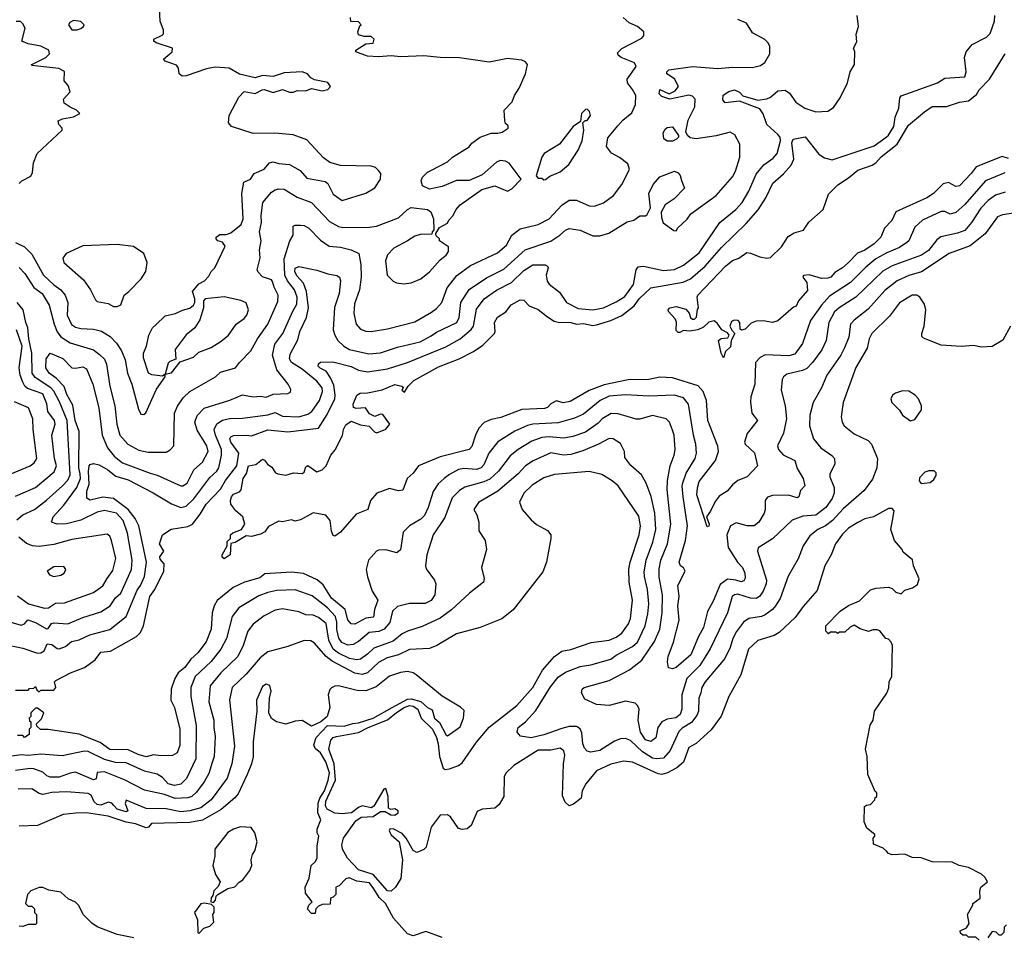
# Model space of a CAD drawing. Extents: x 1793424 to 1900092, y 321114 to 470632.
# Tile 271 of 292: x 1860268 to 1865693, y 454389 to 459442. Entities that reach past the tile are written whole.
import ezdxf

# ---------------------------------------------------------------- set-up
doc = ezdxf.new("R2010")
doc.units = 0

msp = doc.modelspace()

# ---------------------------------------------------------------- linework, layer by layer
at = {"layer": '0CON05XD'}
for points in [[(1862245, 458612.5), (1862228.3, 458628.3), (1862205, 458636.7), (1862035, 458640), (1861976.1, 458656.1), (1861941.7, 458681.7), (1861850.3, 458780.3), (1861775, 458808), (1861672.7, 458817.3), (1861553.6, 458816.4), (1861435, 458853.8), (1861418, 458875), (1861421.2, 458915), (1861474.3, 459015.7), (1861505, 459047.5), (1861565, 459036.7), (1861603, 459057), (1861615, 459057.5), (1861665, 459041.2), (1861715, 459057.5), (1861755, 459044), (1861775, 459043.8), (1861798.3, 459051.7), (1861845, 459051.2), (1861875, 459063.3), (1861935, 459050), (1861965, 459057.5), (1861980, 459075), (1861965.9, 459095.9), (1861892, 459112), (1861872.3, 459122.3), (1861853.3, 459145), (1861825, 459155.5), (1861725, 459150), (1861665, 459128.8), (1861605, 459136), (1861565, 459122.5), (1861478.3, 459141.7), (1861422.5, 459175), (1861345, 459181.5), (1861297.4, 459172.6), (1861185, 459132.5), (1861162.3, 459132.3), (1861146.7, 459145), (1861143.3, 459175), (1861131.7, 459191.7), (1861070, 459215), (1861060, 459225), (1861107.5, 459265), (1861110, 459285), (1861020, 459315), (1861007.5, 459325), (1861007.5, 459335), (1861053.6, 459356.4), (1861060, 459365), (1861060, 459385), (1861041.2, 459435), (1861036.7, 459535)], [(1860215.6, 455995.6), (1860285, 455980.6), (1860365, 455954.3), (1860385, 455955.6), (1860403.3, 455966.7), (1860420, 456005), (1860445, 456001.8), (1860475, 455979.2), (1860485, 455978.1), (1860520.3, 455989.7), (1860553, 456017), (1860595, 456027.1), (1860653.8, 456055), (1860765, 456084.4), (1860854.6, 456155.4), (1860915, 456300), (1860934, 456326), (1860955.9, 456375), (1860966.6, 456455), (1860924, 456655), (1860904.6, 456695), (1860865, 456745.6), (1860785, 456805.9), (1860725, 456812.4), (1860656.8, 456796.8), (1860637.9, 456807.9), (1860637.6, 456845), (1860651.2, 456885), (1860646, 456954), (1860650.6, 456985), (1860656.9, 456993.1), (1860675, 456997.5), (1860705, 456990.6), (1860753.4, 456963.4), (1860798.2, 456928.2), (1860865, 456908.9), (1861003.3, 456836.7), (1861105, 456775.6), (1861155, 456755.5), (1861185, 456763.8), (1861227, 456803), (1861315, 456920.8), (1861354.7, 456955.3), (1861365, 456973.8), (1861379.2, 457045), (1861379.1, 457075), (1861346.1, 457155), (1861340, 457185), (1861353.8, 457216.2), (1861385, 457237.1), (1861423.2, 457246.8), (1861495, 457247.8), (1861635, 457265.5), (1861675, 457280), (1861715, 457259.1), (1861805, 457255.5), (1861855, 457270.3), (1861876.7, 457285), (1861920.5, 457345), (1861935.5, 457395), (1861933.6, 457415), (1861905, 457451.9), (1861825, 457517.9), (1861764.7, 457554.7), (1861754.5, 457574.5), (1861758.9, 457601.1), (1861800.9, 457679.1), (1861811.5, 457725), (1861847.2, 457802.8), (1861858.3, 457855), (1861848.8, 457945), (1861830.6, 457990.6), (1861795, 458032.5), (1861784.6, 458055), (1861785.8, 458074.2), (1861805, 458082.5), (1861905, 458063.8), (1861965, 458042), (1862015, 458034), (1862029.2, 458025), (1862035.5, 458005), (1862028.5, 457935), (1862002.6, 457857.4), (1861994.5, 457735), (1862003.3, 457705), (1862021.4, 457675), (1862053.9, 457643.9), (1862085, 457625.7), (1862192.1, 457602.1), (1862255, 457606.9), (1862350.2, 457639.8), (1862475, 457668.9), (1862535, 457700.6), (1862565, 457721.9), (1862675.4, 457774.6), (1862688.3, 457801.7), (1862698.5, 457885), (1862745, 457957.1), (1862839.5, 458020.5), (1862935, 458068.2), (1863052, 458175), (1863195, 458223.3), (1863244.7, 458255.3), (1863275, 458284.2), (1863295, 458292.9), (1863355, 458282.9), (1863425, 458252), (1863465, 458252), (1863513.9, 458266.1), (1863615, 458328.8), (1863650.7, 458339.3), (1863685, 458362.5), (1863715, 458362.5), (1863725, 458370), (1863743, 458407), (1863733.8, 458485), (1863758.8, 458535), (1863795, 458576.2), (1863875, 458608.8), (1863895, 458600), (1863907.5, 458585), (1863913.3, 458556.7), (1863930, 458515), (1863873.9, 458456.1), (1863825, 458422.5), (1863803, 458383), (1863803.6, 458353.6), (1863813.6, 458323.6), (1863871.7, 458281.7), (1863885, 458280), (1863893.6, 458296.4), (1863945.8, 458344.2), (1863965.8, 458374.2), (1864105, 458474.2), (1864195, 458576.2), (1864212.5, 458607.5), (1864235.8, 458685), (1864236.1, 458756.1), (1864208.3, 458808.3), (1864183, 458823), (1864105, 458802.9), (1863995, 458786), (1863962.7, 458792.7), (1863947.5, 458805), (1863937.5, 458825), (1863951.2, 458888.8), (1863988.3, 458961.7), (1863990, 459005), (1863975, 459022), (1863955, 459026.9), (1863850, 459005), (1863805, 459018.8), (1863790.8, 459035), (1863795, 459058.8), (1863845.7, 459034.3), (1863879.1, 459050.9), (1863897.5, 459075), (1863875, 459116.2), (1863833.9, 459143.9), (1863833.8, 459155), (1863845, 459165.6), (1863975, 459185.4), (1864115, 459172.9), (1864195, 459181.4), (1864305, 459180), (1864349.5, 459190.5), (1864374.1, 459205.9), (1864400, 459255), (1864400, 459295), (1864392.5, 459315), (1864373.6, 459333.6), (1864305, 459370), (1864273, 459423), (1864224.2, 459444.2)], [(1860245, 455750), (1860315, 455750), (1860321.7, 455758.3), (1860345, 455760), (1860355, 455770), (1860361.7, 455751.7), (1860375, 455740), (1860385, 455750), (1860455, 455750), (1860467.5, 455765), (1860460, 455795), (1860467, 455803), (1860547.5, 455845), (1860625, 455873.8), (1860683.2, 455916.8), (1860715, 455960), (1860767.5, 455965), (1860911.2, 456045), (1860932.6, 456067.4), (1860950.6, 456105), (1860984.6, 456265), (1861011.5, 456305), (1861062.5, 456405), (1861064, 456445), (1861042.1, 456472.1), (1861040, 456485), (1861061.1, 456515), (1861038.8, 456555), (1861053.8, 456605), (1861102.7, 456637.3), (1861195, 456650.8), (1861219.2, 456665), (1861261.5, 456718.5), (1861295, 456774.2), (1861373.4, 456856.6), (1861402.5, 456905), (1861463.6, 456985), (1861474.3, 457055), (1861431.1, 457115), (1861426.2, 457135), (1861431.2, 457145), (1861445, 457153.3), (1861515, 457154.4), (1861545, 457150.9), (1861635, 457183.1), (1861745, 457172.3), (1861915, 457192.5), (1861962, 457268), (1862003.8, 457355), (1862006.6, 457375), (1861999.5, 457429.5), (1861980.3, 457470.3), (1861956, 457506), (1861922.4, 457522.4), (1861912.2, 457535), (1861913.6, 457546.4), (1861924.5, 457555.5), (1861992.3, 457557.7), (1862095, 457533.1), (1862135, 457512.5), (1862183.6, 457503.6), (1862295, 457519.6), (1862405, 457553.8), (1862615, 457640), (1862695.3, 457684.7), (1862755, 457736.5), (1862768.2, 457755), (1862785, 457848.8), (1862826.9, 457905), (1862895, 457953.3), (1862976.9, 457995), (1863045, 458060.6), (1863095, 458092.5), (1863162.3, 458092.3), (1863175.9, 458085.9), (1863178.8, 458075), (1863169.2, 458035), (1863173.2, 458003.2), (1863185, 457986.7), (1863241.2, 457941.2), (1863280, 457885), (1863345, 457852.5), (1863425, 457844.6), (1863485, 457855.5), (1863555, 457887.9), (1863602.2, 457917.8), (1863648.8, 457985), (1863664.4, 458065.6), (1863675, 458082), (1863705, 458085.7), (1863815, 458061.5), (1863875, 458066.4), (1863925, 458091.1), (1864010.6, 458159.4), (1864126, 458325), (1864212.8, 458397.2), (1864248.6, 458435), (1864285, 458498.8), (1864325, 458592.5), (1864367, 458643), (1864419.4, 458680.6), (1864440.6, 458705), (1864459.1, 458775), (1864457.1, 458795), (1864445, 458810.5), (1864384.5, 458864.5), (1864364.1, 458924.1), (1864345, 458952), (1864233, 458993), (1864155, 458984), (1864141.7, 459001.7), (1864143.1, 459026.9), (1864175, 459046.2), (1864206.1, 459056.1), (1864233, 459043), (1864253, 459023), (1864335, 459000), (1864385, 459006.2), (1864405, 459016.2), (1864445, 459051.2), (1864485, 459054.3), (1864508.3, 459038.3), (1864545, 458987.5), (1864593.3, 458955), (1864655, 458935.7), (1864720.5, 458939.5), (1864750.8, 458959.2), (1864787.5, 459012.5), (1864828.8, 459095), (1864843.3, 459155), (1864866.7, 459195), (1864870, 459265), (1864862.5, 459285), (1864879.3, 459320.7), (1864877, 459363), (1864890, 459405), (1864882.5, 459465)], [(1860355, 456122.3), (1860415, 456086.9), (1860425, 456090), (1860443.7, 456116.3), (1860455, 456121.2), (1860532.5, 456115), (1860615, 456149.4), (1860715, 456180.6), (1860765.7, 456215), (1860795, 456258), (1860825.4, 456284.6), (1860884.5, 456415), (1860888.2, 456465), (1860862.2, 456615), (1860838.2, 456685), (1860801.9, 456725), (1860735, 456739.1), (1860695, 456730), (1860605, 456685.5), (1860525, 456666.7), (1860474.4, 456664.4), (1860443.8, 456675), (1860452.5, 456705), (1860511.1, 456768.9), (1860583.5, 456866.5), (1860603.1, 456915), (1860600.6, 456940.6), (1860593.5, 456975), (1860594.6, 457175), (1860573.3, 457235), (1860560.3, 457320.3), (1860528.4, 457378.4), (1860513, 457423), (1860467.8, 457467.8), (1860430, 457495), (1860411.1, 457525), (1860414.3, 457575), (1860435, 457606.7), (1860505, 457576.5), (1860555, 457525.7), (1860575, 457522.5), (1860615, 457530), (1860635, 457518.8), (1860670.4, 457435), (1860703.6, 457305), (1860722.5, 457155), (1860751.5, 457085), (1860788.1, 457038.1), (1860835, 457002.2), (1860986.7, 456945), (1861025, 456934.4), (1861155, 456875.6), (1861166.7, 456875), (1861190.2, 456889.8), (1861227.5, 456962.5), (1861275, 457006), (1861305.5, 457064.5), (1861298.9, 457095), (1861245, 457181.2), (1861233.1, 457225), (1861245, 457262), (1861285, 457302.2), (1861425, 457347.3), (1861495, 457376.9), (1861555, 457365.8), (1861595, 457369.4), (1861625, 457362.9), (1861665, 457379.2), (1861745, 457383.3), (1861759.3, 457390.7), (1861762.5, 457405), (1861746.2, 457435), (1861684.6, 457514.6), (1861660.8, 457595), (1861673.5, 457655), (1861717.9, 457715), (1861773, 457837), (1861794.5, 457875), (1861796.1, 457915), (1861782.3, 457955), (1861743.8, 458003.8), (1861729.4, 458035), (1861725.3, 458125), (1861755.7, 458225), (1861774.4, 458255), (1861773.8, 458305), (1861785, 458311.2), (1861815, 458311.4), (1861835, 458308.6), (1861860, 458295), (1861925, 458227.5), (1861972.5, 458195), (1862035, 458189.4), (1862095, 458175.6), (1862135.8, 458155), (1862147.5, 458095), (1862148.8, 458025), (1862140, 457955), (1862112.6, 457877.4), (1862108.1, 457825), (1862122, 457765), (1862145, 457738), (1862175, 457727.5), (1862204.1, 457725.9), (1862295, 457740.6), (1862445, 457778.6), (1862537.5, 457832.5), (1862565, 457852), (1862594.2, 457885), (1862622.9, 457965), (1862677.1, 458032.9), (1862751.7, 458088.3), (1862901.2, 458158.8), (1862949.4, 458200.6), (1862979.2, 458255), (1863025, 458290), (1863125, 458314.5), (1863184.6, 458345.4), (1863255, 458420.8), (1863295, 458449.2), (1863335, 458448.6), (1863405, 458417.5), (1863435, 458415.7), (1863485, 458434), (1863538.8, 458475), (1863585.5, 458534.5), (1863627.7, 458617.7), (1863618.3, 458648.3), (1863573.2, 458683.2), (1863527.6, 458707.6), (1863501.4, 458745), (1863508.7, 458791.3), (1863562.7, 458857.3), (1863590.3, 458889.7), (1863640.3, 458929.7), (1863660, 458975), (1863661.9, 459025), (1863645, 459058.8), (1863616, 459095), (1863614.1, 459114.1), (1863663.8, 459185), (1863655.8, 459205.8), (1863582.5, 459235), (1863565, 459247.5), (1863560.7, 459259.3), (1863585, 459283.3), (1863695, 459340), (1863707.5, 459355), (1863707.5, 459375), (1863672.5, 459405), (1863626.7, 459425), (1863593.3, 459455)], [(1860707.7, 457597.7), (1860735, 457572), (1860746, 457546), (1860764.5, 457425), (1860792.7, 457315), (1860803.5, 457215), (1860820, 457155), (1860864, 457105), (1860925, 457071.9), (1860975, 457060), (1861075, 457060), (1861097.3, 457072.7), (1861116.2, 457095), (1861120.6, 457275), (1861136.5, 457313.5), (1861169.3, 457360.7), (1861206, 457395), (1861346.7, 457475), (1861375, 457502), (1861456, 457525), (1861478, 457555), (1861542.1, 457617.9), (1861578.6, 457685), (1861634.4, 457765), (1861690.5, 457890.5), (1861691.9, 457925), (1861669.4, 457969.4), (1861661.3, 458001.3), (1861655, 458009.4), (1861605, 458026), (1861581.3, 458051.3), (1861576.9, 458065), (1861591.8, 458131.8), (1861588.6, 458175), (1861598.5, 458225), (1861588.6, 458275), (1861600, 458325), (1861598.5, 458365), (1861607.5, 458435), (1861655, 458491.9), (1861675, 458505.7), (1861695, 458511.4), (1861725, 458508.6), (1861796.2, 458465), (1861875, 458435.6), (1861975, 458331.1), (1862023.7, 458303.7), (1862047.4, 458297.4), (1862195, 458300), (1862234.2, 458305.8), (1862355, 458351.2), (1862405, 458396.7), (1862425, 458407.5), (1862515, 458397.5), (1862532.5, 458385), (1862547.5, 458345), (1862550, 458285), (1862540, 458275), (1862538.3, 458261.7), (1862475, 458260), (1862445, 458250), (1862405, 458224), (1862330, 458185), (1862295, 458147.5), (1862284, 458115), (1862292.5, 458035), (1862325, 458002.5), (1862343.6, 457993.6), (1862385, 457987.5), (1862425, 457993.3), (1862477.5, 458015), (1862525, 458053.8), (1862585, 458120), (1862616.7, 458145), (1862630, 458165), (1862630.7, 458190.7), (1862580, 458225), (1862580, 458235), (1862561.7, 458251.7), (1862560, 458265), (1862581.7, 458298.3), (1862625, 458322.5), (1862631.7, 458338.3), (1862656.7, 458365), (1862670, 458395), (1862695, 458422.5), (1862813.6, 458506.4), (1862885, 458526.7), (1862955, 458497.5), (1862979.3, 458510.7), (1863030, 458565), (1862965, 458652.5), (1862945, 458662.5), (1862915, 458666.7), (1862895, 458657.5), (1862815, 458587.5), (1862745, 458557.5), (1862675, 458557.5), (1862596.4, 458523.6), (1862525, 458510), (1862487, 458527), (1862480, 458555), (1862487.5, 458575), (1862515, 458602.5), (1862536.2, 458613.8), (1862625, 458660), (1862652.5, 458685), (1862745, 458742.5), (1862758.3, 458761.7), (1862804.1, 458795.9), (1862865, 458817.5), (1862903, 458817), (1862926.4, 458823.6), (1862960, 458845), (1862958.3, 458858.3), (1862945, 458870), (1862940, 458885), (1862937.5, 458945), (1862980.7, 458989.3), (1862994.1, 459025.9), (1863020, 459065), (1863054, 459145), (1863065.9, 459195.9), (1863055, 459211.2), (1863035, 459220), (1862955, 459228.1), (1862855, 459208.8), (1862691.7, 459231.7), (1862585, 459234.2), (1862495, 459244.2), (1862365, 459237.1), (1862315, 459244), (1862245, 459238), (1862185, 459241.2), (1862120, 459265), (1862120, 459275), (1862175, 459310), (1862215, 459312.5), (1862220, 459335), (1862205, 459350), (1862165, 459350), (1862135, 459360), (1862130, 459375), (1862141.7, 459408.3), (1862150, 459415), (1862135, 459430), (1862091.7, 459431.7), (1862090, 459455)], [(1865695, 458598.8), (1865590, 458555), (1865475, 458424.4), (1865425, 458380.8), (1865395, 458370.8), (1865365, 458385.8), (1865345, 458386.7), (1865242.1, 458337.9), (1865199.3, 458300.7), (1865165.8, 458225), (1865156, 458215), (1865115, 458187.5), (1865045, 458158.9), (1864985, 458124.6), (1864930.6, 458079.4), (1864844.4, 457995), (1864730.1, 457919.9), (1864685, 457871.1), (1864625.6, 457785), (1864581.7, 457658.3), (1864538.8, 457601.2), (1864505, 457590.4), (1864375, 457596.9), (1864348.1, 457581.9), (1864321.2, 457555), (1864318.6, 457435), (1864295.8, 457365), (1864294.2, 457335.8), (1864302.5, 457275), (1864332.5, 457235), (1864275.9, 457164.1), (1864260.8, 457115), (1864265, 457104), (1864317, 457057), (1864333.8, 456985), (1864275.6, 456924.4), (1864225, 456903.8), (1864195, 456880), (1864166, 456845), (1864121.2, 456818.8), (1864098.8, 456788.8), (1864074.2, 456735.8), (1864052.5, 456705), (1864066.7, 456665), (1864065, 456652.5), (1864055, 456650), (1863998.5, 456825), (1864001.5, 456865), (1864011.7, 456898.3), (1864101.4, 457015), (1864118.8, 457065), (1864114.1, 457094.1), (1864060, 457235), (1864051.2, 457345), (1864033.5, 457395), (1864005.4, 457425.4), (1863865, 457470.5), (1863795, 457473.5), (1863735, 457461.5), (1863620.2, 457459.8), (1863488.3, 457431.7), (1863405, 457400), (1863300.7, 457339.3), (1863261.7, 457331.7), (1863225, 457343.3), (1863195, 457326.7), (1863175, 457306.2), (1863159.1, 457300.9), (1863035, 457296.5), (1862918.3, 457251.7), (1862865, 457241.4), (1862826.8, 457223.2), (1862797.9, 457192.1), (1862778.6, 457155), (1862758.5, 457091.5), (1862745, 457075.8), (1862584.6, 457035.4), (1862466, 456985), (1862435.5, 456944.5), (1862402, 456915), (1862377.9, 456852.1), (1862355, 456847.5), (1862305, 456860), (1862235, 456834.2), (1862200.8, 456795), (1862185.7, 456744.3), (1862121.7, 456718.3), (1862035, 456620), (1862005, 456597.5), (1861995, 456602.5), (1861986.2, 456625), (1861978.8, 456685), (1861955, 456713.3), (1861885, 456726), (1861855, 456710), (1861815, 456687.5), (1861785, 456680), (1861765, 456687.5), (1861715, 456677.5), (1861695, 456680), (1861639.3, 456650.7), (1861617.7, 456622.3), (1861595, 456608.8), (1861545, 456596.7), (1861515, 456600), (1861455, 456562.5), (1861431.7, 456558.3), (1861426.7, 456495), (1861395, 456472.5), (1861383, 456483), (1861383.3, 456495), (1861410, 456545), (1861411.7, 456568.3), (1861430, 456585), (1861430, 456605), (1861443, 456617), (1861490, 456635), (1861507.5, 456665), (1861497.5, 456705), (1861458.3, 456738.3), (1861432, 456775), (1861428.6, 456795), (1861434.5, 456815), (1861445, 456830), (1861478.3, 456841.7), (1861487.7, 456852.3), (1861499.2, 456915), (1861516.8, 456943.2), (1861529.2, 456985), (1861568, 456992), (1861605, 457021.2), (1861617, 457017), (1861633.3, 456995), (1861657.7, 456977.7), (1861677, 456947), (1861690.7, 456940.7), (1861735, 456933.3), (1861777, 456947), (1861825, 456942.5), (1861835, 456950), (1861845, 456980), (1861855, 456987.5), (1861905, 456952.5), (1861935, 456962.5), (1861956.7, 456985), (1861981.2, 457045), (1862005.7, 457074.3), (1862046.7, 457153.3), (1862051.9, 457185), (1862065, 457211.2), (1862095, 457231.2), (1862145, 457212), (1862193.9, 457203.9), (1862222.3, 457172.3), (1862235, 457166.7), (1862285, 457187.5), (1862307.5, 457215), (1862268.3, 457268.3), (1862255, 457270), (1862225, 457257.5), (1862195, 457272.5), (1862172.5, 457305), (1862121.4, 457301.4), (1862106.2, 457306.2), (1862104.2, 457325), (1862126.1, 457373.9), (1862144.2, 457385.8), (1862185, 457388), (1862265.6, 457404.4), (1862335, 457434.2), (1862372.5, 457425), (1862380, 457415), (1862373, 457403), (1862388.3, 457391.7), (1862407.5, 457425), (1862440, 457455), (1862575, 457530.8), (1862688.8, 457575), (1862768, 457615), (1862820.3, 457649.7), (1862883.3, 457715), (1862887.5, 457725), (1862883.8, 457775), (1862901.2, 457805), (1862945.7, 457834.3), (1862975, 457871.2), (1863025, 457900), (1863045, 457897.5), (1863075, 457867.5), (1863125, 457846.7), (1863175.6, 457805.6), (1863212.9, 457782.9), (1863235, 457777.5), (1863305, 457774.3), (1863335, 457765.6), (1863375, 457768.5), (1863425, 457758.5), (1863445, 457761.5), (1863524.7, 457785.3), (1863585, 457813.3), (1863653.6, 457866.4), (1863681.4, 457905), (1863745, 457966.5), (1863923.8, 457996.2), (1863964, 458016), (1864045.2, 458084.7), (1864135, 458187.8), (1864269.9, 458320.1), (1864335.7, 458395), (1864378.8, 458461.2), (1864417.4, 458542.6), (1864476.4, 458593.6), (1864518.6, 458641.4), (1864532.2, 458675), (1864522.5, 458765), (1864530, 458785), (1864595, 458796.7), (1864671.7, 458701.7), (1864701.8, 458681.8), (1864745, 458670), (1864975, 458747.5), (1865041.4, 458795), (1865055, 458805.8), (1865083.3, 458855), (1865091.1, 458905), (1865112.5, 458955), (1865117.9, 459012.1), (1865125, 459024), (1865325, 459094.3), (1865365, 459121.4), (1865475, 459127.5), (1865483.3, 459155), (1865473.6, 459233.6), (1865483.3, 459265), (1865515, 459306.7), (1865594.1, 459345.9), (1865615, 459366.7), (1865639.2, 459435), (1865640, 459465)], [(1860265, 458540), (1860280, 458555), (1860329.5, 458580.5), (1860338.3, 458601.7), (1860343.3, 458655), (1860363.9, 458706.1), (1860502.5, 458835), (1860502.5, 458845), (1860482.5, 458865), (1860480, 458885), (1860503, 458897), (1860565, 458907.5), (1860600, 458925), (1860580, 458945), (1860545, 458960), (1860513, 458983), (1860510, 459005), (1860546.7, 459045), (1860535, 459080), (1860512.5, 459105), (1860515, 459157.5), (1860484.2, 459174.2), (1860335, 459190), (1860332.5, 459195), (1860338.3, 459198.3), (1860412.5, 459235), (1860432.5, 459255), (1860427.5, 459275), (1860385, 459296.2), (1860315, 459310), (1860280, 459325), (1860297.5, 459395), (1860285, 459420), (1860271.7, 459431.7), (1860248.3, 459431.7)], [(1860585, 459386.7), (1860605, 459393.8), (1860620, 459405), (1860622.5, 459415), (1860605, 459432.5), (1860565, 459437.5), (1860543.6, 459426.4), (1860537.5, 459415), (1860555, 459387.5), (1860585, 459386.7)], [(1865715, 458678.2), (1865680.9, 458689.1), (1865537, 458633), (1865510.8, 458595), (1865445, 458527.1), (1865425, 458524), (1865385, 458546), (1865355, 458538.8), (1865302, 458485), (1865265, 458460.8), (1865095.5, 458384.5), (1865073.6, 458336.4), (1865032, 458295), (1865012, 458245), (1864975, 458208.6), (1864925, 458173.6), (1864883.1, 458156.9), (1864833.3, 458103.3), (1864802, 458075), (1864759.5, 458050.5), (1864736.2, 458025), (1864721.1, 458018.9), (1864685, 458017.8), (1864617.9, 458037.9), (1864587, 458033), (1864582.5, 458025), (1864605.6, 457995), (1864609.3, 457950.7), (1864558, 457895), (1864546.7, 457865), (1864531.2, 457858.8), (1864445, 457783.8), (1864415, 457774), (1864365, 457784.3), (1864325, 457781.4), (1864298.5, 457771.5), (1864265, 457738.8), (1864245, 457732.5), (1864237.5, 457737.5), (1864236, 457775), (1864225.9, 457785.9), (1864205, 457787.5), (1864190, 457780), (1864181.2, 457755), (1864191.7, 457731.7), (1864207.5, 457715), (1864187.5, 457675), (1864185, 457640), (1864157.5, 457615), (1864145, 457580), (1864133.3, 457605), (1864117.5, 457675), (1864133.6, 457686.4), (1864168.8, 457691.2), (1864177.5, 457705), (1864168.3, 457718.3), (1864136.7, 457735), (1864111.2, 457771.2), (1864095, 457783.3), (1864064.1, 457775.9), (1864035, 457750), (1864005, 457734.2), (1863957.5, 457727.5), (1863925, 457730), (1863905, 457720), (1863895, 457720), (1863885, 457730), (1863886.7, 457776.7), (1863880, 457795), (1863842.5, 457835), (1863840, 457845), (1863850, 457855), (1863885, 457862.5), (1863938.3, 457848.3), (1863957, 457827), (1863963, 457803), (1863975, 457792.5), (1863985, 457792.5), (1863996.1, 457803.9), (1864003, 457847), (1864007.5, 457855), (1864000, 457915), (1864004, 457925), (1864156.2, 458085), (1864195, 458117.1), (1864230, 458130), (1864275, 458160), (1864295, 458157.5), (1864345, 458136), (1864385, 458128.8), (1864405, 458133.3), (1864465, 458190.8), (1864501.9, 458248.1), (1864535, 458269.4), (1864586.8, 458283.2), (1864615, 458328), (1864695, 458397.5), (1864725, 458482.5), (1864776.1, 458533.9), (1864835, 458570.9), (1864885, 458614), (1864965, 458641.6), (1864985, 458653.8), (1865015, 458686.9), (1865102.1, 458757.9), (1865165, 458862.1), (1865252.7, 458935), (1865295, 458964.4), (1865374.3, 458964.3), (1865445, 458989.2), (1865495, 458995.6), (1865538.8, 459031.2), (1865555, 459057.1), (1865611.9, 459115), (1865696.7, 459255)], [(1863155, 458560), (1863165, 458562.5), (1863189.3, 458580.7), (1863245.8, 458604.2), (1863292.5, 458645), (1863345.6, 458724.4), (1863366, 458775), (1863376.7, 458835), (1863370, 458875), (1863383, 458887), (1863395, 458887.5), (1863412.5, 458915), (1863407, 458937), (1863395, 458950), (1863385, 458947.5), (1863362.5, 458925), (1863358.3, 458881.7), (1863317.5, 458855), (1863242.7, 458757.3), (1863157.5, 458705), (1863143.9, 458686.1), (1863112.5, 458582.5), (1863125, 458570), (1863145, 458570), (1863155, 458560)], [(1863865, 458774), (1863835, 458774), (1863816.4, 458786.4), (1863813, 458817), (1863821.9, 458838.1), (1863835, 458848.8), (1863865, 458852.5), (1863897.5, 458805), (1863897.5, 458795), (1863887.5, 458785), (1863865, 458774)], [(1860245, 458215.8), (1860295, 458192), (1860335, 458151.2), (1860399.2, 458035), (1860455, 457981.4), (1860495, 457954.3), (1860517.8, 457925), (1860533.3, 457885), (1860529.1, 457815), (1860554, 457764), (1860575, 457750), (1860605, 457741.1), (1860675, 457738.9), (1860717.8, 457727.8), (1860767, 457697), (1860800.7, 457660.7), (1860828.3, 457618.3), (1860848.3, 457568.3), (1860862.5, 457495), (1860886.2, 457435), (1860921.7, 457298.3), (1860935, 457270), (1860951.7, 457268.3), (1860963, 457277), (1861022.3, 457407.7), (1861070, 457475), (1861070, 457490), (1861105, 457497.5), (1861151.7, 457558.3), (1861225, 457584.4), (1861255, 457610.8), (1861323, 457637), (1861378.3, 457671.7), (1861418.8, 457705), (1861460, 457765), (1861505, 457796.7), (1861518.8, 457815), (1861528.8, 457845), (1861515, 457882.5), (1861486.1, 457896.1), (1861395, 457916.2), (1861290, 457905), (1861280, 457895), (1861280, 457855), (1861260.7, 457789.3), (1861232.5, 457745), (1861185, 457706.7), (1861124, 457626), (1861127.5, 457572.5), (1861095, 457560), (1861085, 457550), (1861070, 457490), (1861055, 457480), (1860995, 457486.7), (1860977.5, 457495), (1860949.3, 457579.3), (1860950, 457605), (1860966, 457645), (1860978.8, 457705), (1860998.8, 457745), (1861017.8, 457762.2), (1861068.8, 457811.2), (1861126.4, 457823.6), (1861165, 457842.5), (1861205, 457853.3), (1861225, 457870), (1861232.5, 457885), (1861232.5, 457905), (1861220, 457945), (1861255, 457987.5), (1861286.4, 458003.6), (1861310.7, 458029.3), (1861322.5, 458055), (1861342.5, 458075), (1861400, 458195), (1861385, 458217.5), (1861360, 458225), (1861350, 458235), (1861350, 458245), (1861370.7, 458259.3), (1861405, 458260), (1861430.7, 458269.3), (1861488, 458315), (1861499.2, 458345), (1861490.8, 458485), (1861503, 458547), (1861540, 458565), (1861560, 458595), (1861615, 458618.8), (1861645, 458654.2), (1861665, 458660), (1861695, 458650.6), (1861755, 458644.2), (1861812.4, 458612.4), (1861850.5, 458570.5), (1861950.7, 458550.7), (1861965, 458540), (1861995, 458481.2), (1862045, 458447.5), (1862175, 458486.7), (1862223.9, 458516.1), (1862256.2, 458565), (1862256.7, 458595), (1862245, 458612.5)], [(1865697.9, 458492.1), (1865645, 458476.7), (1865603.6, 458446.4), (1865562.5, 458405), (1865511.5, 458325), (1865475, 458281.9), (1865435, 458266.7), (1865343.7, 458246.3), (1865320.8, 458229.2), (1865275, 458171.9), (1865236, 458145), (1865075, 458087.3), (1865022.6, 458057.4), (1864875.3, 457914.7), (1864783.6, 457856.4), (1864757.1, 457832.9), (1864725.6, 457775), (1864710.6, 457675), (1864686.7, 457625), (1864635.9, 457554.1), (1864605, 457521.9), (1864580.4, 457509.6), (1864495, 457490.8), (1864476.2, 457475), (1864469.5, 457460.5), (1864462.7, 457402.7), (1864485.7, 457315), (1864492.9, 457245), (1864476.9, 457165), (1864442.9, 457095), (1864448.6, 457075), (1864475, 457045.8), (1864538, 457015), (1864551.1, 456971.1), (1864583.8, 456915), (1864593.8, 456875), (1864570, 456850), (1864560, 456815), (1864551.2, 456808.8), (1864503.9, 456823.9), (1864415, 456822.5), (1864387.5, 456812.5), (1864376, 456794), (1864375.6, 456745), (1864369.4, 456725), (1864340, 456675), (1864315, 456654.3), (1864275.8, 456654.2), (1864215, 456670.6), (1864184.3, 456655), (1864164.5, 456605), (1864170.5, 456535), (1864222.9, 456455), (1864250.6, 456425), (1864262.5, 456395), (1864264.1, 456365.9), (1864258.1, 456351.9), (1864242.9, 456347.1), (1864214, 456355)], [(1865743.2, 458376.8), (1865682.1, 458367.9), (1865655, 458357.5), (1865587.1, 458262.9), (1865505, 458196.2), (1865388.8, 458155), (1865236.6, 458053.4), (1865166.2, 458033.8), (1865102.5, 458005), (1865035, 457951.9), (1864942.6, 457847.4), (1864865, 457787.1), (1864845.8, 457765), (1864836.2, 457693.8), (1864813.1, 457635), (1864791.9, 457595), (1864714.4, 457485), (1864685.6, 457414.4), (1864639.2, 457335), (1864620.8, 457265), (1864620, 457205), (1864642, 457135), (1864681.2, 457085), (1864742.4, 457042.4), (1864758, 457025), (1864758.6, 456995), (1864731.2, 456941.2), (1864730.8, 456925), (1864756.1, 456866.1), (1864756.2, 456835), (1864744.5, 456805), (1864708.5, 456755), (1864655, 456713.8), (1864582.4, 456707.6), (1864523.4, 456686.6), (1864415, 456584.2), (1864336.4, 456533.6), (1864333.8, 456515), (1864381.8, 456355), (1864381.5, 456335), (1864364.5, 456295), (1864344.7, 456265.3), (1864325, 456254.5), (1864295, 456256), (1864225, 456278.2), (1864206.7, 456275), (1864194, 456265), (1864167.8, 456175), (1864072, 455978), (1864015, 455886.5), (1863943.6, 455815), (1863916.1, 455723.9), (1863915.5, 455645), (1863907.5, 455615), (1863883.2, 455596.8), (1863835, 455590), (1863805.6, 455575), (1863784.4, 455545), (1863773.2, 455486.8), (1863745, 455467.1), (1863715, 455477.1), (1863688.5, 455518.5), (1863675.5, 455584.5), (1863680, 455645), (1863672.5, 455665), (1863658.7, 455678.7), (1863605, 455689.4), (1863515, 455666.2), (1863445, 455670.8), (1863381.2, 455701.2), (1863363.3, 455735), (1863366.7, 455755), (1863377.5, 455765), (1863515, 455802.9), (1863628.3, 455861.7), (1863695, 455915.8), (1863765, 456017.5), (1863794.6, 456085), (1863808.2, 456175), (1863808.7, 456275), (1863791.8, 456371.8), (1863791.7, 456418.3), (1863800.8, 456465), (1863836.9, 456555), (1863856.2, 456665), (1863835.5, 456854.5), (1863837.5, 456905), (1863852.2, 456985), (1863874.3, 457045), (1863878.9, 457075), (1863872.9, 457155), (1863865, 457182.5), (1863848, 457225), (1863828.8, 457245), (1863755, 457261.9), (1863685, 457242.9), (1863665, 457243.1), (1863565, 457272.2), (1863526.9, 457273.1), (1863477.5, 457245), (1863455, 457220.5), (1863385, 457170), (1863315, 457147.3), (1863265, 457138.5), (1863185, 457145.4), (1863145, 457140.8), (1863089.1, 457120.9), (1863014, 457076), (1862969.5, 457040.5), (1862905, 456956.9), (1862857.4, 456912.6), (1862825, 456896.9), (1862721.2, 456868.8), (1862690.5, 456849.5), (1862650.9, 456809.1), (1862609.8, 456700.2), (1862545.7, 456605), (1862510.8, 456495), (1862504.2, 456435), (1862507.7, 456417.7), (1862554, 456355), (1862560, 456335), (1862554.4, 456275), (1862535.4, 456244.6), (1862502.4, 456227.6), (1862415, 456226.9), (1862348.8, 456211.2), (1862322, 456185), (1862306.7, 456123.3), (1862275, 456085.6), (1862247.3, 456072.7), (1862192.9, 456067.1), (1862135, 456018.1), (1862105, 456000.5), (1862075, 455997.1), (1862041.8, 456011.8), (1862026.4, 456036.4), (1862014.8, 456084.8)], [(1860805, 457863.3), (1860825, 457872.5), (1860843.3, 457925), (1860870, 457945), (1860936.7, 458015), (1860962.5, 458055), (1860970, 458105), (1860952.5, 458155), (1860895, 458193.3), (1860805, 458204.2), (1860615, 458197.5), (1860523.3, 458155), (1860505, 458130), (1860511.2, 458105), (1860619.1, 458009.1), (1860658, 457955), (1860685, 457900), (1860695, 457891.2), (1860755, 457880), (1860785, 457863.8), (1860805, 457863.3)], [(1860265, 458077.3), (1860296.4, 458045), (1860345, 457968), (1860391.8, 457935), (1860430, 457870), (1860456.8, 457765), (1860474.1, 457724.1), (1860495, 457695.6), (1860545, 457663.5), (1860673.8, 457625), (1860707.7, 457597.7)], [(1865727.5, 457755), (1865685, 457677.5), (1865625, 457643.3), (1865565, 457638.8), (1865525, 457648.8), (1865455, 457642), (1865345, 457650), (1865248.3, 457688.3), (1865238.3, 457698.3), (1865237.5, 457715), (1865251.2, 457755), (1865260, 457845), (1865253.8, 457875), (1865226.7, 457915), (1865210, 457925), (1865185, 457926), (1865115, 457882.5), (1865060.2, 457809.8), (1864962.9, 457715), (1864948.6, 457685), (1864936.3, 457633.7), (1864875, 457526.7), (1864805.7, 457335), (1864794.2, 457255), (1864800, 457225), (1864811.2, 457205), (1864865, 457161.2), (1864943.3, 457125), (1864961.2, 457105), (1864993.8, 457025), (1864991.2, 456975), (1864967.3, 456912.7), (1864919.7, 456850.3), (1864805, 456748.1), (1864746.4, 456683.6), (1864707.5, 456655), (1864665, 456634.4), (1864620.7, 456599.3), (1864584, 456545), (1864556.8, 456473.2), (1864502.1, 456377.9), (1864458.6, 456255), (1864431.9, 456215), (1864415, 456194.4), (1864375, 456164.4), (1864355, 456155.6), (1864285.6, 456144.4), (1864256.5, 456123.5), (1864217.6, 456072.4), (1864197.8, 456035), (1864182.7, 455985), (1864153.1, 455925), (1864044.2, 455795), (1864027.1, 455765), (1864020, 455735), (1864010, 455705), (1864007.8, 455635), (1863999.2, 455610.8), (1863968.8, 455571.2), (1863918.7, 455541.3), (1863898.7, 455521.3), (1863852.4, 455417.6), (1863815, 455375.5), (1863775, 455370.8), (1863755, 455376.1), (1863699.8, 455409.8), (1863632.7, 455472.7), (1863605, 455484.4), (1863578.3, 455481.7), (1863545, 455468.9), (1863465, 455418.1), (1863415, 455407.5), (1863394.2, 455414.2), (1863380, 455430), (1863370.6, 455455), (1863364.2, 455515), (1863355, 455536.7), (1863335, 455550), (1863295, 455549.5), (1863255, 455539.6), (1863155, 455503.1), (1863085, 455487.8), (1863026.2, 455496.2), (1863008.3, 455518.3), (1863014.2, 455545), (1863054.5, 455575.5), (1863111.7, 455638.3), (1863191.9, 455768.1), (1863235, 455820.6), (1863275, 455849.4), (1863355, 455881.1), (1863415, 455888.9), (1863525, 455921.1), (1863555, 455943.3), (1863645, 455991.2), (1863671.5, 456015), (1863713.8, 456105), (1863728.9, 456171.1), (1863733.8, 456225), (1863727.3, 456305), (1863709.6, 456375), (1863709.1, 456400.9), (1863720, 456465), (1863755.9, 456564.1), (1863772.7, 456635), (1863766.9, 456725), (1863746.3, 456816.3), (1863720.3, 456890.3), (1863693.8, 456935), (1863635, 456987.5), (1863601.7, 457031.7), (1863600, 457065), (1863577.7, 457107.7), (1863537.5, 457135), (1863516.1, 457136.1), (1863456.2, 457105), (1863371.4, 457068.6), (1863305, 457047.8), (1863263.8, 457043.8), (1863195, 457056.7), (1863096.2, 457013.8), (1863055, 456985.6), (1863015, 456941.9), (1862902.9, 456845), (1862795.8, 456784.2), (1862770, 456745), (1862786.7, 456715), (1862797.5, 456675), (1862798.3, 456628.3), (1862832.5, 456575), (1862840, 456525), (1862812.5, 456425), (1862827.5, 456365), (1862822.5, 456345), (1862746.1, 456283.9), (1862647.4, 456192.6), (1862585, 456147.1), (1862485, 456100), (1862405, 456074.3), (1862375, 456059.4), (1862325, 456020.5), (1862285, 456004.6), (1862218.9, 455981.1), (1862185, 455947.5), (1862145, 455921.1), (1862125, 455917.3), (1862085, 455924.1), (1862025, 455952.9), (1861995, 455976.4), (1861971.1, 456025), (1861956.4, 456116.4), (1861915, 456150.5), (1861885, 456162.2), (1861845, 456165.6), (1861805, 456180.8), (1861715, 456197.1), (1861675, 456190), (1861615, 456159.2), (1861555, 456112.5), (1861524.6, 456075.4), (1861498.5, 455995), (1861469.4, 455935), (1861376.9, 455845), (1861316.3, 455773.7), (1861310.5, 455685), (1861337.9, 455585), (1861337.3, 455545), (1861345.5, 455495), (1861339.5, 455385), (1861329.1, 455350.9), (1861309.8, 455290.2), (1861283.5, 455245), (1861241.9, 455188.1), (1861215.3, 455164.7), (1861195, 455156.9), (1861125, 455152.3), (1861065, 455174.6), (1860955, 455199.5), (1860846, 455256), (1860735, 455300), (1860695, 455295.8), (1860688.5, 455261.5), (1860675, 455255.7), (1860575, 455297.9), (1860545, 455293.6), (1860485, 455270), (1860435, 455270.9), (1860417.7, 455277.7), (1860395, 455297.9), (1860345, 455317.1), (1860325, 455317.7), (1860245, 455307.8)], [(1860252.4, 456687.6), (1860285, 456715.7), (1860349.2, 456745), (1860415, 456796.7), (1860503.3, 456875), (1860532.7, 456907.3), (1860546.5, 456935), (1860529.2, 457235), (1860487.1, 457337.1), (1860455, 457397.1), (1860439.5, 457415), (1860352.7, 457472.7), (1860336.9, 457495), (1860335.3, 457605), (1860317.4, 457685), (1860312.4, 457745), (1860300.8, 457775), (1860287.5, 457845), (1860254, 457885)], [(1860245, 456817.8), (1860355, 456865.6), (1860458.5, 456951.5), (1860470.9, 456985), (1860460, 457025), (1860444.5, 457155), (1860463.1, 457215), (1860460, 457235), (1860423.5, 457285), (1860417.7, 457327.7), (1860395, 457382.5), (1860311.4, 457411.4), (1860295.4, 457425), (1860284.3, 457445.7), (1860270, 457485), (1860264.7, 457525), (1860280.5, 457645), (1860250.8, 457735)], [(1865175, 457232.5), (1865199.3, 457240.7), (1865237, 457293), (1865236.7, 457315), (1865220, 457355), (1865202.5, 457375), (1865166.1, 457396.1), (1865131.7, 457398.3), (1865093.9, 457386.1), (1865077.5, 457375), (1865067.5, 457355), (1865073.3, 457335), (1865115, 457292.5), (1865132.5, 457265), (1865175, 457232.5)], [(1860215, 456940), (1860325, 456985.8), (1860347.6, 457002.4), (1860361.4, 457025), (1860341.9, 457185), (1860340.6, 457245), (1860316, 457305), (1860238.3, 457338.3)], [(1864214, 456355), (1864168.3, 456361.7), (1864127.3, 456332.7), (1864089.1, 456240.9), (1864056.5, 456183.5), (1864035.4, 456095), (1864007.3, 456045), (1863965, 455944), (1863885, 455873.8), (1863865, 455867.5), (1863843, 455873), (1863836.7, 455905), (1863841.2, 455935), (1863870, 456015), (1863901.1, 456135), (1863893.9, 456213.9), (1863900.6, 456265), (1863894.6, 456325.4), (1863934.6, 456405), (1863925, 456424.4), (1863908.6, 456435), (1863901.9, 456455), (1863936.9, 456575), (1863946.4, 456655), (1863922.5, 456815), (1863917.3, 456872.7), (1863921.1, 456891.1), (1863940.5, 456945), (1863990, 457025), (1863997.3, 457055), (1863993.6, 457105), (1863980, 457155), (1863953.3, 457325), (1863925, 457360), (1863875, 457375.5), (1863735, 457368.5), (1863605, 457377.3), (1863515, 457368.5), (1863465.6, 457345), (1863375, 457269.5), (1863325, 457247.5), (1863235, 457222.7), (1863095.4, 457214.6), (1863065, 457207.3), (1862995, 457176.7), (1862902.6, 457117.4), (1862851.9, 457055), (1862825, 456990.8), (1862810, 456975), (1862785, 456965.3), (1862715, 456970.5), (1862685, 456964.4), (1862635, 456938.1), (1862606, 456915), (1862573.6, 456886.4), (1862545, 456843.8), (1862519.1, 456755), (1862497.9, 456712.1), (1862477.6, 456692.4), (1862414.6, 456655.4), (1862380.3, 456619.7), (1862365, 456523.3), (1862345, 456506.7), (1862285, 456522), (1862245, 456520), (1862234.1, 456515.9), (1862188.8, 456465), (1862177.5, 456415), (1862183.2, 456373.2), (1862208.9, 456295), (1862241.2, 456245), (1862222.9, 456195), (1862217.8, 456152.2), (1862175, 456147.3), (1862115, 456112.5), (1862094.3, 456114.3), (1862075, 456136.7), (1862061.1, 456195), (1861985, 456257.1), (1861940.2, 456330.2), (1861907.6, 456357.6), (1861855, 456380.6), (1861831.8, 456391.8), (1861765, 456399.1), (1861619.2, 456390.8), (1861591.7, 456368.3), (1861506.2, 456343.8), (1861443.8, 456315), (1861355, 456244.3), (1861338.5, 456215), (1861328.9, 456175), (1861321.9, 456085), (1861295, 456016), (1861250, 455955), (1861210, 455920), (1861177.9, 455875), (1861140, 455845), (1861121.9, 455815), (1861102.9, 455755), (1861100, 455695), (1861120.9, 455655), (1861150, 455535), (1861150, 455445), (1861136.2, 455405), (1861109.5, 455390.5), (1861045, 455388.1), (1861005, 455394.2), (1860965, 455383.5), (1860920, 455395), (1860865, 455421.8), (1860765, 455422.7), (1860711.7, 455461.7), (1860595, 455507.8), (1860425, 455532.5), (1860382.5, 455532.5), (1860361.7, 455551.7), (1860360, 455565), (1860388.3, 455591.7), (1860400, 455625), (1860365, 455650), (1860355, 455650), (1860330, 455625), (1860330, 455605), (1860320, 455595), (1860321.7, 455581.7), (1860330, 455575), (1860330, 455545), (1860320, 455535), (1860320, 455505), (1860295, 455490), (1860285, 455500), (1860255, 455500)], [(1863515, 456025.8), (1863555, 456041.4), (1863585, 456064), (1863622.5, 456115), (1863633.3, 456145), (1863644.4, 456245), (1863626.2, 456345), (1863624.6, 456415.4), (1863631.8, 456455), (1863680.9, 456605), (1863688.5, 456655), (1863678.3, 456708.3), (1863564.3, 456875), (1863532.6, 456902.6), (1863475, 456936.9), (1863405, 456954.3), (1863215, 456938.1), (1863155, 456918.6), (1863091.7, 456878.3), (1863045.5, 456834.5), (1863022, 456785), (1863036, 456745), (1863085, 456688.8), (1863115, 456662), (1863175, 456628.8), (1863193.8, 456605), (1863194, 456585), (1863170.8, 456455), (1863149.3, 456400.7), (1862987, 456193), (1862925, 456142.9), (1862805, 456094.2), (1862675, 456060), (1862566.2, 455995), (1862525, 455978.9), (1862415, 455973.5), (1862354.7, 455945.3), (1862292.5, 455927.5), (1862245, 455901.9), (1862185, 455845.6), (1862155, 455835.5), (1862115, 455843.8), (1861989.2, 455909.3), (1861955.8, 455935.7), (1861890.3, 456010.3), (1861871.2, 456021.2), (1861835, 456024), (1861745, 455991.2), (1861635, 455961.2), (1861592.8, 455927.2), (1861515, 455837.1), (1861438.6, 455765), (1861423.1, 455696.9), (1861451.3, 455441.3), (1861437.3, 455345), (1861410.5, 455265), (1861321.9, 455145), (1861265, 455101.5), (1861205.3, 455084.7), (1861155, 455079.2), (1861075, 455095.4), (1860965, 455097.5), (1860855, 455144), (1860848.1, 455125), (1860863.3, 455085), (1860855, 455080), (1860804, 455095), (1860785.6, 455115), (1860775, 455127.9), (1860755, 455133.8), (1860715, 455116.7), (1860695, 455119.5), (1860678.2, 455135), (1860661.3, 455171.3), (1860645, 455180), (1860525, 455190.6), (1860445, 455186.5), (1860395, 455174.5), (1860375, 455180), (1860335, 455207.1), (1860260, 455205)], [(1865235, 456887.5), (1865285, 456893.3), (1865305, 456910), (1865317, 456933), (1865317, 456947), (1865307, 456957), (1865277, 456957), (1865255, 456950), (1865225, 456920), (1865223, 456903), (1865235, 456887.5)], [(1865555, 454372.5), (1865535, 454390), (1865495, 454390), (1865485, 454400), (1865465, 454400), (1865451.7, 454411.7), (1865450, 454425), (1865485, 454440), (1865500, 454465), (1865490, 454515), (1865520, 454565), (1865520, 454575), (1865560, 454605), (1865557.5, 454645), (1865562.5, 454665), (1865600, 454695), (1865585, 454720), (1865567, 454737), (1865495, 454772.5), (1865443.6, 454783.6), (1865405, 454803.3), (1865295, 454804), (1865235, 454826), (1865185, 454828.8), (1865145, 454846.7), (1865075, 454842.5), (1865055, 454850), (1865043, 454863), (1865025, 454880), (1864971.7, 454901.7), (1864970, 454935), (1864980, 454945), (1864980, 454955), (1864935, 454990), (1864920, 455025), (1864921.7, 455108.3), (1864933, 455117), (1864955, 455120), (1864980, 455145), (1864981.7, 455158.3), (1864990, 455165), (1864990, 455185), (1864981.7, 455191.7), (1864940, 455285), (1864937.5, 455385), (1864927.5, 455425), (1864953.6, 455556.4), (1864970, 455585), (1864977.5, 455635), (1865046.1, 455733.9), (1865056.4, 455763.6), (1865057.5, 455795), (1865073, 455827), (1865077.5, 455995), (1865070, 456015), (1865055, 456030), (1865040, 456035), (1865006.4, 456076.4), (1864991.7, 456081.7), (1864968.3, 456081.7), (1864945, 456072.5), (1864898.3, 456088.3), (1864865, 456107.5), (1864843.6, 456096.4), (1864815, 456070), (1864785, 456070), (1864775, 456062.5), (1864765, 456070), (1864735, 456070), (1864725, 456060), (1864710, 456075), (1864710, 456105), (1864787.5, 456185), (1864835, 456216.7), (1864895, 456242.5), (1864955, 456303.3), (1864985, 456312.5), (1865055, 456317.5), (1865075, 456310), (1865095, 456290), (1865125, 456280), (1865145, 456300), (1865187, 456313), (1865215, 456332.5), (1865223, 456363), (1865193.3, 456435), (1865187, 456467), (1865135, 456510), (1865130, 456525), (1865087.5, 456575), (1865067.5, 456635), (1865076.7, 456685), (1865086.7, 456736.7), (1865075, 456750), (1865055, 456750), (1864972.5, 456705), (1864925, 456692.9), (1864885, 456674.2), (1864835, 456641.4), (1864800.5, 456609.5), (1864761.9, 456555), (1864739.4, 456495), (1864704.3, 456435), (1864660.9, 456299.1), (1864585, 456211.2), (1864540.8, 456149.2), (1864452.6, 456067.4), (1864425, 456051.4), (1864335, 456024.3), (1864283.7, 455976.3), (1864241.4, 455835), (1864175.7, 455714.3), (1864132.7, 455607.3), (1864078.3, 455531.7), (1864016, 455475), (1863994.4, 455455.6), (1863955, 455434), (1863925, 455354.2), (1863888, 455322), (1863836.3, 455293.7), (1863805, 455285.6), (1863785, 455288.9), (1863645, 455353.1), (1863595, 455359.2), (1863525, 455342.9), (1863446.7, 455305), (1863386.6, 455233.4), (1863367.5, 455195), (1863361.2, 455155), (1863318.3, 455121.7), (1863295, 455112.5), (1863273.9, 455133.9), (1863257.7, 455167.7), (1863264.3, 455344.3), (1863272, 455392), (1863266, 455415), (1863245, 455431.2), (1863195, 455420), (1863125, 455418.5), (1862990, 455335), (1862947.5, 455295), (1862937.1, 455275), (1862936, 455165), (1862910.3, 455119.7), (1862885, 455100), (1862815.8, 455094.2), (1862788.8, 455081.2), (1862756, 455005), (1862733.9, 454986.1), (1862705, 454982), (1862685, 454988.8), (1862641.7, 455051.7), (1862625, 455064), (1862585, 455060.8), (1862534.2, 454995), (1862508, 454885), (1862495, 454872), (1862465, 454858.8), (1862455, 454856.7), (1862435, 454867.5), (1862398, 454935), (1862375, 454960), (1862325, 454986), (1862307.5, 454985), (1862304.2, 454975), (1862315, 454954), (1862357.8, 454915), (1862376.2, 454815), (1862367.7, 454712.3), (1862338, 454665), (1862315, 454642.5), (1862295, 454643.8), (1862215, 454733.8), (1862135, 454759.6), (1862074.2, 454825), (1862046.4, 454875), (1862042.8, 454897.2), (1862052.7, 454935), (1862120.5, 455029.5), (1862148.8, 455051.2), (1862215, 455053.8), (1862255, 455082.5), (1862281.7, 455081.7), (1862312.7, 455062.7), (1862335, 455062), (1862352.5, 455075), (1862352.5, 455085), (1862335, 455096.7), (1862313.3, 455093.3), (1862300, 455100), (1862298.6, 455165), (1862285, 455207.5), (1862273.3, 455205), (1862218.3, 455111.7), (1862205, 455102.5), (1862155, 455112), (1862135, 455104), (1862095.8, 455074.2), (1862045, 455068.1), (1862005, 455073.3), (1861962.5, 455095), (1861952.7, 455112.7), (1861955, 455138), (1862008.1, 455255), (1862000, 455345), (1861971.9, 455425), (1861982, 455475), (1861995, 455489.2), (1862012.5, 455495), (1862133.8, 455516.2), (1862187.1, 455545), (1862294.3, 455585.7), (1862343.5, 455626.5), (1862386.2, 455655), (1862414.7, 455664.7), (1862435, 455661.4), (1862461.8, 455645), (1862478.9, 455595), (1862542.2, 455535), (1862565, 455488.6), (1862574.2, 455455), (1862580, 455385), (1862600.5, 455320.5), (1862612.3, 455312.3), (1862635, 455315.7), (1862685, 455334.3), (1862705, 455349.2), (1862785, 455464.2), (1862855, 455545.7), (1863006.9, 455665), (1863094.4, 455765), (1863149.2, 455860.8), (1863214.6, 455935.4), (1863255, 455964.4), (1863305, 455973.1), (1863417, 456013), (1863515, 456025.8)], [(1860255, 456269.4), (1860315.6, 456225.6), (1860405, 456201.9), (1860426.2, 456203.8), (1860465, 456228.1), (1860515, 456230), (1860675, 456288.1), (1860726.3, 456323.7), (1860750, 456365), (1860780.2, 456409.8), (1860797.5, 456475), (1860774.2, 456575), (1860765, 456597.5), (1860749.5, 456609.5), (1860555, 456580.5), (1860455, 456552.5), (1860375, 456541.5), (1860337.5, 456545), (1860305, 456558.1), (1860263, 456593)], [(1860455, 456376.7), (1860495, 456383.3), (1860512.5, 456395), (1860522.5, 456415), (1860511.7, 456431.7), (1860455, 456428.8), (1860420, 456405), (1860432.5, 456385), (1860455, 456376.7)], [(1862014.8, 456084.8), (1862014.7, 456125), (1862007.3, 456155), (1861963.2, 456203.2), (1861879.2, 456269.2), (1861785, 456302.5), (1861685, 456299.1), (1861635, 456288.2), (1861585, 456268.9), (1861475, 456202.9), (1861437.8, 456155), (1861407.8, 456035), (1861375.5, 455975), (1861322.6, 455907.4), (1861234.7, 455825.3), (1861210.9, 455765), (1861211.5, 455715), (1861239.5, 455555), (1861238.3, 455371.7), (1861187.5, 455262.5), (1861155, 455232.1), (1861120, 455225), (1861085, 455234), (1861055, 455269.5), (1861025, 455286.4), (1860955, 455303.5), (1860855, 455350), (1860795, 455351.1), (1860735, 455367.2), (1860645, 455412.7), (1860625, 455414.5), (1860501.2, 455388.8), (1860385, 455397.5), (1860315, 455390.4), (1860275, 455392.9), (1860135, 455373.1)], [(1860155, 456142.5), (1860275, 456107.5), (1860293.8, 456115), (1860312.2, 456137.8), (1860355, 456122.3)], [(1862595, 454387.5), (1862505, 454420), (1862435, 454397.5), (1862405, 454407.5), (1862327.5, 454495), (1862283.3, 454575), (1862248.6, 454608.6), (1862218.1, 454655), (1862195, 454688.1), (1862125, 454698.8), (1862083, 454717), (1862065, 454710), (1862028.3, 454671.7), (1862010, 454665), (1862010, 454625), (1861995, 454610), (1861980, 454605), (1861978.3, 454571.7), (1861935, 454570), (1861915, 454560), (1861900, 454545), (1861895, 454520), (1861875, 454520), (1861853, 454543), (1861860, 454565), (1861880, 454585), (1861841.7, 454631.7), (1861840, 454665), (1861863.3, 454715), (1861873.3, 454785), (1861896.4, 454803.6), (1861906.7, 454825), (1861907, 454893), (1861916.7, 454945), (1861906.7, 454965), (1861906.2, 454985), (1861926.9, 455035), (1861911.2, 455075), (1861913, 455127), (1861920.9, 455155), (1861947.1, 455195), (1861967.8, 455255), (1861974, 455295), (1861954.2, 455355), (1861925, 455405.4), (1861895, 455428.1), (1861888.3, 455448.3), (1861900.6, 455489.4), (1861964.4, 455555.6), (1862055, 455551.6), (1862103.3, 455566.7), (1862135, 455569.5), (1862215, 455595.3), (1862320.8, 455655), (1862405, 455700.7), (1862425, 455701.3), (1862478, 455688), (1862515, 455654.6), (1862541.1, 455641.1), (1862553.6, 455595), (1862581.5, 455571.5), (1862615, 455506.2), (1862625, 455498.8), (1862695, 455547.5), (1862713.3, 455595), (1862717, 455637), (1862697, 455657), (1862596.4, 455716.4), (1862452.5, 455835), (1862435, 455846.2), (1862405, 455852), (1862365, 455847.1), (1862305, 455827.1), (1862232, 455768), (1862175, 455745.6), (1862127.6, 455747.6), (1862025, 455773.3), (1862005, 455772.5), (1861986.4, 455763.6), (1861976.4, 455753.6), (1861966.7, 455725), (1861976.7, 455655), (1861962.5, 455605), (1861927.5, 455575), (1861875, 455552.5), (1861825, 455582.5), (1861785, 455580), (1861735, 455563.3), (1861682.5, 455575), (1861655, 455593.3), (1861641.2, 455625), (1861643.8, 455705), (1861653.3, 455745), (1861646.7, 455775), (1861625, 455783.8), (1861605, 455770), (1861572, 455695), (1861574, 455635), (1861554.4, 455465), (1861553.5, 455383.5), (1861545.4, 455345), (1861521.5, 455285), (1861470.7, 455179.3), (1861452.6, 455157.4), (1861378.3, 455091.7), (1861275.6, 455034.4), (1861205, 455021.3), (1860994.5, 455015.5), (1860977.5, 454995), (1860965, 454991.2), (1860905, 455014.3), (1860855, 455023.3), (1860755.9, 455055.9), (1860636.2, 455073.8), (1860576.7, 455073.3), (1860507.5, 455065), (1860365, 455003.8), (1860265, 455000)], [(1861335, 454580), (1861347, 454593), (1861350, 454615), (1861360, 454625), (1861415, 454657.5), (1861453, 454667), (1861477, 454693), (1861497.5, 454705), (1861535, 454757.5), (1861546, 454785), (1861544, 454815), (1861551.2, 454845), (1861563.3, 454865), (1861576.2, 454915), (1861563.3, 454965), (1861543.6, 454993.6), (1861485, 454996.7), (1861445, 454983.8), (1861415, 454966.2), (1861342.5, 454875), (1861342.5, 454835), (1861332.5, 454785), (1861346.7, 454735), (1861372.5, 454695), (1861360.7, 454669.3), (1861337.5, 454645), (1861331.7, 454618.3), (1861323, 454607), (1861320, 454585), (1861335, 454580)], [(1860896.4, 454386.4), (1860805, 454403.3), (1860695, 454446.7), (1860665, 454466.7), (1860617.5, 454515), (1860593.6, 454563.6), (1860575, 454582.5), (1860535, 454600), (1860495, 454637.5), (1860428.3, 454648.3), (1860395, 454662.5), (1860375, 454662.5), (1860330, 454645), (1860310, 454625), (1860300, 454575), (1860315, 454560), (1860335, 454560), (1860350, 454545), (1860350, 454525), (1860360, 454515), (1860360, 454465), (1860355, 454460), (1860315, 454460), (1860285, 454447.5), (1860265, 454450)], [(1861255, 454410), (1861281.7, 454438.3), (1861315, 454450), (1861337, 454473), (1861332.5, 454515), (1861340, 454525), (1861340, 454555), (1861325, 454570), (1861286.7, 454576.7), (1861265, 454572.5), (1861230, 454525), (1861247.5, 454485), (1861250, 454415), (1861255, 454410)], [(1865705, 454456.7), (1865692.5, 454445), (1865690, 454415), (1865675, 454400), (1865665, 454400), (1865647, 454417), (1865625, 454420), (1865602.5, 454385)]]:
    msp.add_lwpolyline(points, dxfattribs=at)

doc.saveas('drawing.dxf')
